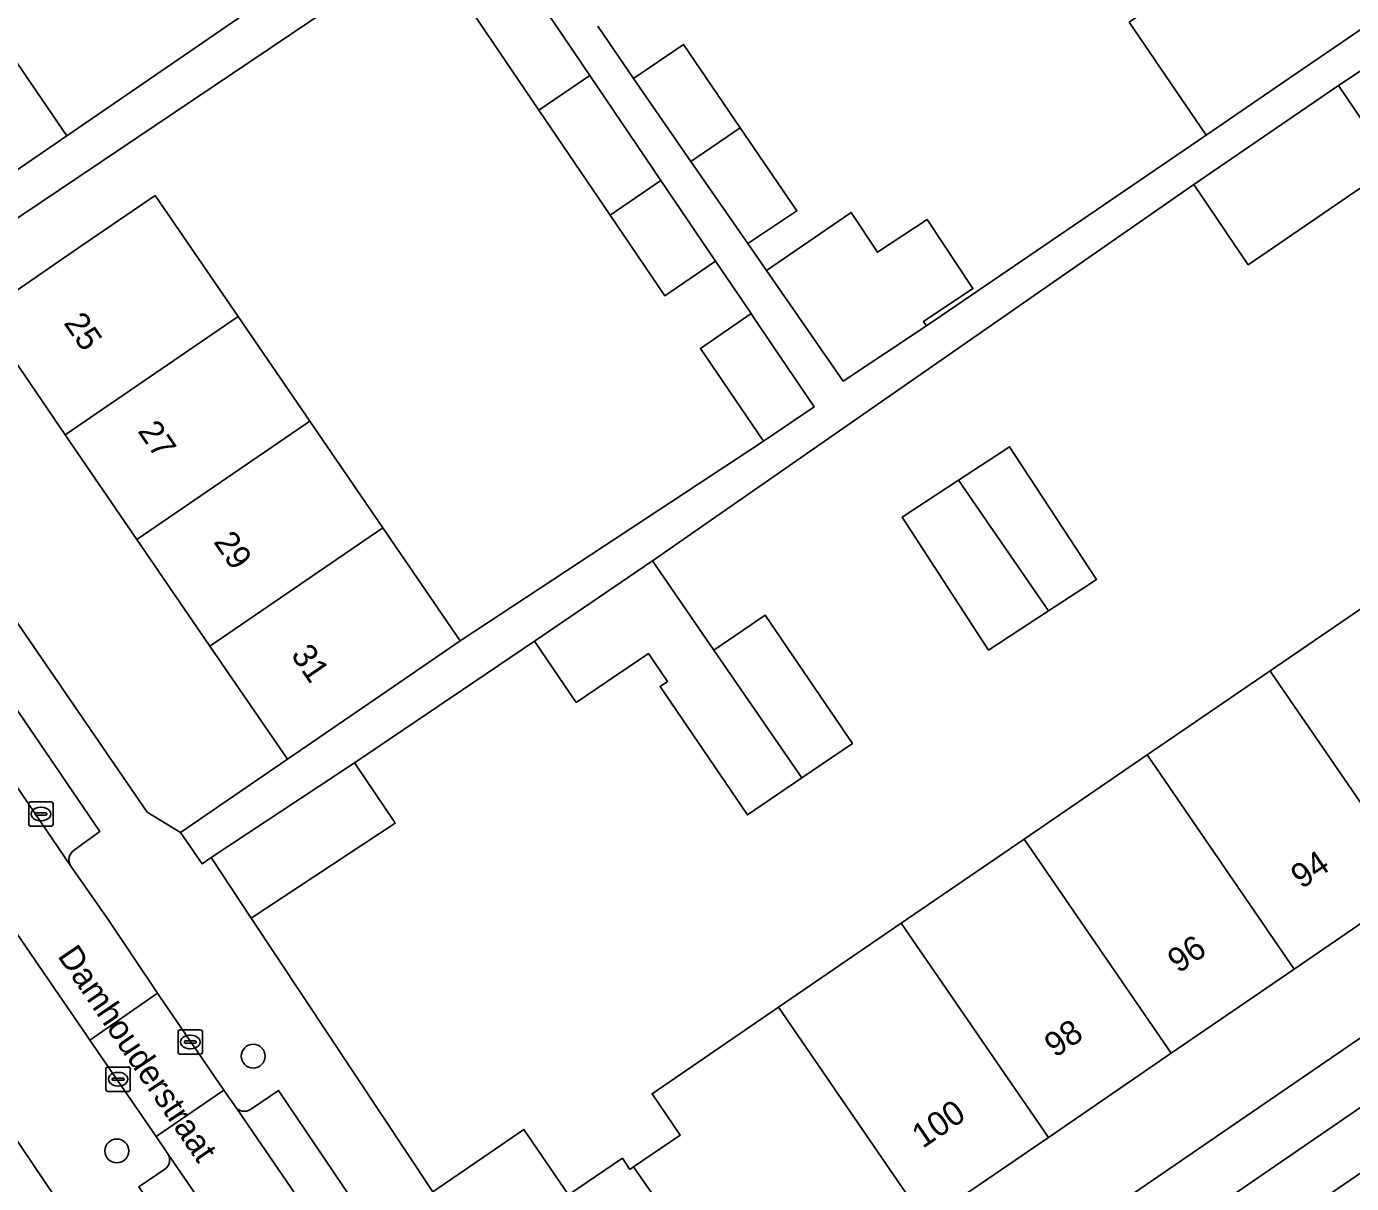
# Model space of a CAD drawing. Extents: x 157445 to 158888, y 383061 to 384688.
# Drawn here: x 158256.9 to 158311.3, y 383464.4 to 383511.9 of the extents above; entities that cross this region are included whole.
import ezdxf

# ---------------------------------------------------------------- set-up
doc = ezdxf.new("R2010")
doc.units = 0
for name, color, linetype in [('IMGEO_Boom', 7, 'Continuous'), ('IMGEO_Erf', 7, 'Continuous'), ('IMGEO_Fietspad_gesloten', 7, 'Continuous'), ('IMGEO_Groenvoorziening', 7, 'Continuous'), ('IMGEO_Haag', 7, 'Continuous'), ('IMGEO_Kolk', 7, 'Continuous'), ('IMGEO_Openbare_ruimte_label', 7, 'Continuous'), ('IMGEO_Pand', 7, 'Continuous'), ('IMGEO_Pand_nummerreeks', 7, 'Continuous'), ('IMGEO_Parkeervlak_open', 7, 'Continuous'), ('IMGEO_Rijbaan_lokaal_open', 7, 'Continuous'), ('IMGEO_Voetpad_open', 7, 'Continuous')]:
    doc.layers.add(name, color=color, linetype=linetype)

msp = doc.modelspace()

# ---------------------------------------------------------------- linework, layer by layer
at = {"layer": 'IMGEO_Boom'}
for centre in [(158266.215, 383469.641), (158260.617, 383465.752)]:
    msp.add_circle(centre, 0.489, dxfattribs=at)
at = {"layer": 'IMGEO_Erf'}
for points in [[(158255.504, 383511.877), (158258.57, 383507.409), (158272.143, 383516.718), (158269.935, 383519.955), (158271.935, 383521.327), (158270.24, 383523.818), (158268.237, 383522.444), (158265.965, 383525.775), (158263.78, 383528.978), (158265.79, 383530.356), (158264.328, 383532.504), (158262.316, 383531.124), (158260.025, 383534.483), (158257.682, 383537.917), (158259.701, 383539.303), (158258.239, 383541.451), (158256.218, 383540.064)], [(158280.356, 383511.905), (158281.822, 383509.753), (158283.875, 383511.156), (158286.203, 383507.734), (158288.526, 383504.322), (158286.513, 383502.989), (158287.278, 383501.886), (158290.757, 383504.263), (158291.839, 383502.631), (158293.87, 383503.977), (158295.752, 383501.14), (158293.72, 383499.793), (158293.847, 383499.602), (158305.332, 383507.439), (158302.171, 383512.064)], [(158313.131, 383511.049), (158310.753, 383509.472), (158312.993, 383506.178), (158307.055, 383502.113), (158304.815, 383505.407), (158282.605, 383489.969), (158285.119, 383486.307), (158287.222, 383487.738), (158290.806, 383482.471), (158288.725, 383481.055), (158286.496, 383479.538), (158282.913, 383484.806), (158283.217, 383485.013), (158282.433, 383486.167), (158279.473, 383484.154), (158277.76, 383486.673), (158270.373, 383481.674), (158270.44, 383481.575), (158271.971, 383479.305), (158272.043, 383479.198), (158266.135, 383475.301), (158273.585, 383464.075), (158275.923, 383465.677), (158277.323, 383466.636), (158279.159, 383463.956), (158281.371, 383465.45), (158281.679, 383464.995), (158281.829, 383465.098), (158283.743, 383466.406), (158282.587, 383468.099), (158287.769, 383471.645), (158292.814, 383475.098), (158297.86, 383478.55), (158302.905, 383482.003), (158307.95, 383485.455), (158312.928, 383488.862)], [(158282.772, 383450.584), (158305.974, 383466.499), (158329.023, 383482.285)], [(158313.983, 383476.667), (158308.939, 383473.214), (158303.893, 383469.76), (158298.849, 383466.306), (158293.804, 383462.853)], [(158264.622, 383454.147), (158253.873, 383470.093), (158253.553, 383469.872), (158255.231, 383467.385), (158249.808, 383463.729), (158248.13, 383466.216), (158219.38, 383446.973)]]:
    msp.add_lwpolyline(points, dxfattribs=at)
for points in [[(158286.652, 383500.11), (158285.192, 383502.264), (158283.11, 383500.837), (158280.867, 383504.146), (158277.943, 383508.46), (158273.296, 383515.317), (158248.726, 383498.787), (158261.869, 383479.658), (158263.225, 383478.825), (158267.616, 383481.822), (158264.437, 383486.465), (158261.443, 383490.837), (158258.5, 383495.134), (158255.168, 383500), (158255.099, 383500.101), (158259.224, 383502.926), (158262.19, 383504.957), (158265.591, 383499.994), (158268.536, 383495.697), (158271.532, 383491.325), (158274.714, 383486.682), (158287.155, 383494.87), (158284.57, 383498.683)], [(158292.852, 383491.761), (158295.167, 383493.275), (158296.695, 383494.275), (158297.258, 383494.644), (158300.821, 383489.201), (158300.258, 383488.832), (158298.85, 383487.91), (158296.395, 383486.304)]]:
    msp.add_lwpolyline(points, close=True, dxfattribs=at)
at = {"layer": 'IMGEO_Fietspad_gesloten'}
for points in [[(158331.917, 383490.135), (158329.43, 383494.808), (158328.479, 383494.41), (158329.05, 383492.375), (158330.382, 383483.462), (158330.407, 383483.209), (158330.414, 383482.887), (158330.392, 383482.565), (158330.341, 383482.247), (158330.262, 383481.934), (158330.156, 383481.63), (158330.022, 383481.336), (158329.863, 383481.056), (158329.679, 383480.791), (158329.473, 383480.543), (158327.184, 383478.425), (158324.124, 383476.02), (158320.807, 383473.754), (158313.544, 383468.837), (158299.555, 383459.239)], [(158300.907, 383457.475), (158314.75, 383466.958), (158322.495, 383472.434), (158327.866, 383476.293)]]:
    msp.add_lwpolyline(points, dxfattribs=at)
at = {"layer": 'IMGEO_Groenvoorziening'}
msp.add_lwpolyline([(158323.083, 383471.615), (158322.495, 383472.434), (158314.75, 383466.958), (158300.907, 383457.475)], dxfattribs=at)
at = {"layer": 'IMGEO_Haag'}
msp.add_lwpolyline([(158323.083, 383471.615), (158322.495, 383472.434), (158314.75, 383466.958), (158300.907, 383457.475)], dxfattribs=at)
at = {"layer": 'IMGEO_Kolk'}
for p, q in [((158257.001, 383479.152), (158257.001, 383480.004)), ((158257.076, 383480.078), (158257.928, 383480.078)), ((158258.002, 383480.004), (158258.002, 383479.152)), ((158257.26, 383479.572), (158257.26, 383479.584)), ((158257.698, 383479.535), (158257.3, 383479.535)), ((158257.303, 383479.621), (158257.701, 383479.621)), ((158257.489, 383479.858), (158257.514, 383479.858)), ((158257.744, 383479.584), (158257.744, 383479.572)), ((158257.928, 383479.078), (158257.076, 383479.078)), ((158257.512, 383479.298), (158257.487, 383479.298)), ((158263.206, 383470.722), (158264.058, 383470.722)), ((158263.131, 383469.796), (158263.131, 383470.648)), ((158263.39, 383470.216), (158263.39, 383470.228)), ((158263.828, 383470.179), (158263.43, 383470.179)), ((158263.433, 383470.265), (158263.831, 383470.265)), ((158263.619, 383470.502), (158263.644, 383470.502)), ((158263.874, 383470.228), (158263.874, 383470.216)), ((158264.132, 383470.648), (158264.132, 383469.796)), ((158264.058, 383469.722), (158263.206, 383469.722)), ((158263.642, 383469.942), (158263.617, 383469.942)), ((158260.17, 383468.27), (158260.17, 383469.122)), ((158260.245, 383469.196), (158261.097, 383469.196)), ((158261.171, 383469.122), (158261.171, 383468.27)), ((158260.429, 383468.69), (158260.429, 383468.702)), ((158260.867, 383468.653), (158260.469, 383468.653)), ((158260.472, 383468.739), (158260.87, 383468.739)), ((158260.658, 383468.976), (158260.683, 383468.976)), ((158260.913, 383468.702), (158260.913, 383468.69)), ((158261.097, 383468.196), (158260.245, 383468.196)), ((158260.681, 383468.416), (158260.656, 383468.416))]:
    msp.add_line(p, q, dxfattribs=at)
for points in [[(158257.001, 383479.152), (158257.001, 383480.004)], [(158257.076, 383480.078), (158257.928, 383480.078)], [(158258.002, 383480.004), (158258.002, 383479.152)], [(158257.928, 383479.078), (158257.076, 383479.078)], [(158263.206, 383470.722), (158264.058, 383470.722)], [(158263.131, 383469.796), (158263.131, 383470.648)], [(158264.132, 383470.648), (158264.132, 383469.796)], [(158264.058, 383469.722), (158263.206, 383469.722)], [(158260.17, 383468.27), (158260.17, 383469.122)], [(158260.245, 383469.196), (158261.097, 383469.196)], [(158261.171, 383469.122), (158261.171, 383468.27)], [(158261.097, 383468.196), (158260.245, 383468.196)]]:
    msp.add_lwpolyline(points, dxfattribs=at)
for centre, radius, start, end in [((158257.078, 383480.002), 0.0765, 91.552, 178.448), ((158257.078, 383480.002), 0.0765, 91.552, 178.448), ((158257.926, 383480.002), 0.0765, 1.552, 88.448), ((158257.926, 383480.002), 0.0765, 1.552, 88.448), ((158257.3, 383479.581), 0.0403, 85.8775, 175.7526), ((158257.297, 383479.571), 0.0366, 178.938, 274.7102), ((158257.701, 383479.578), 0.043, 264.8664, 352.4533), ((158257.705, 383479.583), 0.0386, 1.7309, 96.639), ((158257.078, 383479.154), 0.0765, 181.552, 268.448), ((158257.078, 383479.154), 0.0765, 181.552, 268.448), ((158257.926, 383479.154), 0.0765, 271.552, 358.448), ((158257.926, 383479.154), 0.0765, 271.552, 358.448), ((158263.208, 383470.646), 0.0765, 91.552, 178.448), ((158263.208, 383470.646), 0.0765, 91.552, 178.448), ((158264.056, 383470.646), 0.0765, 1.552, 88.448), ((158264.056, 383470.646), 0.0765, 1.552, 88.448), ((158263.43, 383470.225), 0.0403, 85.8775, 175.7526), ((158263.427, 383470.215), 0.0366, 178.938, 274.7102), ((158263.831, 383470.222), 0.043, 264.8664, 352.4533), ((158263.835, 383470.227), 0.0386, 1.7309, 96.639), ((158263.208, 383469.798), 0.0765, 181.552, 268.448), ((158263.208, 383469.798), 0.0765, 181.552, 268.448), ((158264.056, 383469.798), 0.0765, 271.552, 358.448), ((158264.056, 383469.798), 0.0765, 271.552, 358.448), ((158260.247, 383469.12), 0.0765, 91.552, 178.448), ((158260.247, 383469.12), 0.0765, 91.552, 178.448), ((158261.095, 383469.12), 0.0765, 1.552, 88.448), ((158261.095, 383469.12), 0.0765, 1.552, 88.448), ((158260.469, 383468.699), 0.0403, 85.8775, 175.7526), ((158260.466, 383468.689), 0.0366, 178.938, 274.7102), ((158260.87, 383468.696), 0.043, 264.8664, 352.4533), ((158260.874, 383468.701), 0.0386, 1.7309, 96.639), ((158260.247, 383468.272), 0.0765, 181.552, 268.448), ((158260.247, 383468.272), 0.0765, 181.552, 268.448), ((158261.095, 383468.272), 0.0765, 271.552, 358.448), ((158261.095, 383468.272), 0.0765, 271.552, 358.448)]:
    msp.add_arc(centre, radius, start, end, dxfattribs=at)
for centre, major_axis, ratio, start_param, end_param in [((158257.488, 383479.578), (-0.387, 0.002), 0.722429, 4.712389, 7.853982), ((158257.513, 383479.578), (-0.39, 0.002), 0.717154, 1.570796, 4.712389), ((158263.618, 383470.222), (-0.387, 0.002), 0.722429, 4.712389, 7.853982), ((158263.643, 383470.222), (-0.39, 0.002), 0.717154, 1.570796, 4.712389), ((158260.657, 383468.696), (-0.387, 0.002), 0.722429, 4.712389, 7.853982), ((158260.682, 383468.696), (-0.39, 0.002), 0.717154, 1.570796, 4.712389)]:
    msp.add_ellipse(centre, major_axis=major_axis, ratio=ratio, start_param=start_param, end_param=end_param, dxfattribs=at)
at = {"layer": 'IMGEO_Pand'}
for points in [[(158273.296, 383515.317), (158277.943, 383508.46), (158280.026, 383509.887), (158275.386, 383516.733)], [(158302.171, 383512.064), (158305.332, 383507.439), (158308.201, 383509.4), (158312.329, 383512.22), (158309.168, 383516.846)], [(158248.494, 383507.068), (158251.561, 383502.599), (158255.684, 383505.429), (158258.57, 383507.409), (158255.504, 383511.877)], [(158281.822, 383509.753), (158284.181, 383506.351), (158286.203, 383507.734), (158283.875, 383511.156)], [(158280.026, 383509.887), (158277.943, 383508.46), (158280.867, 383504.146), (158282.95, 383505.573)], [(158304.815, 383505.407), (158307.055, 383502.113), (158312.993, 383506.178), (158310.753, 383509.472)], [(158286.203, 383507.734), (158284.181, 383506.351), (158286.513, 383502.989), (158288.526, 383504.322)], [(158282.95, 383505.573), (158280.867, 383504.146), (158283.11, 383500.837), (158285.192, 383502.264)], [(158265.591, 383499.994), (158262.19, 383504.957), (158259.224, 383502.926), (158255.099, 383500.101), (158255.168, 383500), (158258.5, 383495.134)], [(158290.757, 383504.263), (158287.278, 383501.886), (158290.432, 383497.339), (158293.847, 383499.602), (158293.72, 383499.793), (158295.752, 383501.14), (158293.87, 383503.977), (158291.839, 383502.631)], [(158286.766, 383499.942), (158286.652, 383500.11), (158284.57, 383498.683), (158287.155, 383494.87), (158289.243, 383496.286)], [(158261.443, 383490.837), (158268.536, 383495.697), (158265.591, 383499.994), (158258.5, 383495.134)], [(158261.443, 383490.837), (158264.437, 383486.465), (158271.532, 383491.325), (158268.536, 383495.697)], [(158296.695, 383494.275), (158295.167, 383493.275), (158298.85, 383487.91), (158300.258, 383488.832), (158300.821, 383489.201), (158297.258, 383494.644)], [(158295.167, 383493.275), (158292.852, 383491.761), (158296.395, 383486.304), (158298.85, 383487.91)], [(158271.532, 383491.325), (158264.437, 383486.465), (158267.616, 383481.822), (158271.742, 383484.647), (158274.714, 383486.682)], [(158285.119, 383486.307), (158282.605, 383489.969), (158277.76, 383486.673), (158279.473, 383484.154), (158282.433, 383486.167), (158283.217, 383485.013), (158282.913, 383484.806), (158286.496, 383479.538), (158288.725, 383481.055)], [(158318.38, 383485.564), (158316.266, 383488.636), (158316.159, 383488.563), (158315.684, 383488.238), (158314.096, 383487.153), (158312.928, 383488.862), (158307.95, 383485.455), (158308.054, 383485.304), (158313.983, 383476.667), (158318.94, 383480.06), (158316.196, 383484.066), (158317.933, 383485.257), (158318.282, 383485.496)], [(158288.725, 383481.055), (158290.806, 383482.471), (158287.222, 383487.738), (158285.119, 383486.307)], [(158302.905, 383482.003), (158302.97, 383481.908), (158308.939, 383473.214), (158313.983, 383476.667), (158308.054, 383485.304), (158307.95, 383485.455)], [(158270.44, 383481.575), (158270.373, 383481.674), (158264.491, 383477.795), (158266.135, 383475.301), (158272.043, 383479.198), (158271.971, 383479.305)], [(158297.86, 383478.55), (158303.893, 383469.76), (158308.939, 383473.214), (158302.97, 383481.908), (158302.905, 383482.003)], [(158292.814, 383475.098), (158298.849, 383466.306), (158303.893, 383469.76), (158297.86, 383478.55)], [(158287.769, 383471.645), (158293.804, 383462.853), (158298.849, 383466.306), (158292.814, 383475.098)], [(158287.769, 383471.645), (158282.587, 383468.099), (158283.743, 383466.406), (158281.829, 383465.098), (158283.951, 383462.04), (158285.848, 383463.322), (158288.586, 383459.281), (158293.804, 383462.853)], [(158283.951, 383462.04), (158281.829, 383465.098), (158281.679, 383464.995), (158281.371, 383465.45), (158279.159, 383463.956), (158277.323, 383466.636), (158275.923, 383465.677), (158273.585, 383464.075), (158275.404, 383461.42), (158279.13, 383455.982), (158285.046, 383460.04), (158283.776, 383461.922)]]:
    msp.add_lwpolyline(points, close=True, dxfattribs=at)
at = {"layer": 'IMGEO_Parkeervlak_open'}
for points in [[(158258.873, 383478.106), (158259.918, 383478.856), (158249.433, 383494.23), (158248.398, 383493.528)], [(158247.722, 383493.631), (158258.728, 383477.438)], [(158270.624, 383461.51), (158271.432, 383462.047), (158267.248, 383468.234), (158266.18, 383467.513)], [(158265.526, 383467.504), (158276.3, 383451.789)], [(158273.468, 383449.96), (158262.733, 383465.598)], [(158262.589, 383465.002), (158261.525, 383464.274), (158265.409, 383458.559), (158266.205, 383459.113)]]:
    msp.add_lwpolyline(points, dxfattribs=at)
for centre, radius, start, end in [((158259.141, 383477.698), 0.488, 123.2725, 212.2336), ((158265.848, 383467.857), 0.478, 227.5779, 313.9989), ((158262.32, 383465.382), 0.466, 305.2253, 27.6087)]:
    msp.add_arc(centre, radius, start, end, dxfattribs=at)
at = {"layer": 'IMGEO_Rijbaan_lokaal_open'}
for points in [[(158255.919, 383475.538), (158257.256, 383473.597), (158259.373, 383470.5), (158259.507, 383470.303), (158262.287, 383472.225), (158260.287, 383475.203), (158258.728, 383477.438), (158247.722, 383493.631), (158245.53, 383496.782), (158244.094, 383498.921), (158234.782, 383512.562), (158234.536, 383512.916), (158231.722, 383510.909), (158231.812, 383510.778), (158231.874, 383510.687), (158241.2, 383497.039), (158242.783, 383494.759)], [(158262.372, 383472.098), (158262.287, 383472.225), (158259.507, 383470.303), (158262.238, 383466.339), (158265.006, 383468.252)], [(158275.722, 383446.662), (158278.532, 383448.573), (158276.3, 383451.789), (158265.526, 383467.504), (158265.006, 383468.252), (158262.238, 383466.339), (158262.733, 383465.598), (158273.468, 383449.96)]]:
    msp.add_lwpolyline(points, close=True, dxfattribs=at)
at = {"layer": 'IMGEO_Voetpad_open'}
for points in [[(158188.531, 383573.926), (158185.481, 383578.308), (158185.149, 383578.774), (158182.051, 383576.472), (158185.974, 383570.689), (158197.887, 383553.4), (158199.816, 383550.634), (158200.694, 383549.375), (158201.824, 383547.755), (158202.728, 383546.459), (158238.846, 383493.685), (158239.489, 383492.745), (158253.494, 383472.281), (158252.756, 383471.75), (158253.873, 383470.093), (158264.622, 383454.147), (158268.319, 383448.776), (158272.122, 383443.31), (158276.032, 383446.18), (158275.722, 383446.662), (158273.468, 383449.96)], [(158276.3, 383451.789), (158278.532, 383448.573), (158278.889, 383448.114), (158282.772, 383450.584), (158279.13, 383455.982), (158275.404, 383461.42), (158273.585, 383464.075), (158266.135, 383475.301), (158264.491, 383477.795), (158264.125, 383477.532), (158263.225, 383478.825), (158261.869, 383479.658), (158248.726, 383498.787), (158247.855, 383500.055), (158210.918, 383553.818)], [(158255.88, 383544.918), (158258.239, 383541.451), (158259.701, 383539.303), (158262.041, 383535.865), (158264.328, 383532.504), (158265.79, 383530.356), (158267.971, 383527.152), (158270.24, 383523.818), (158271.935, 383521.327), (158274.145, 383518.081), (158272.143, 383516.718), (158258.57, 383507.409), (158255.684, 383505.429)], [(158248.726, 383498.787), (158273.296, 383515.317), (158275.386, 383516.733), (158280.026, 383509.887), (158282.95, 383505.573), (158285.192, 383502.264), (158286.652, 383500.11), (158286.766, 383499.942), (158289.243, 383496.286), (158287.155, 383494.87), (158274.714, 383486.682), (158271.742, 383484.647), (158267.616, 383481.822), (158263.225, 383478.825), (158264.125, 383477.532), (158264.491, 383477.795), (158270.373, 383481.674), (158277.76, 383486.673), (158282.605, 383489.969), (158304.815, 383505.407), (158310.753, 383509.472), (158313.131, 383511.049)], [(158312.329, 383512.22), (158308.201, 383509.4), (158305.332, 383507.439), (158293.847, 383499.602), (158290.432, 383497.339), (158287.278, 383501.886), (158286.513, 383502.989), (158284.181, 383506.351), (158281.822, 383509.753), (158280.356, 383511.905)], [(158248.398, 383493.528), (158249.433, 383494.23), (158259.918, 383478.856), (158258.873, 383478.106)], [(158299.555, 383459.239), (158313.544, 383468.837), (158320.807, 383473.754), (158324.124, 383476.02), (158327.184, 383478.425), (158329.473, 383480.543), (158329.679, 383480.791), (158329.863, 383481.056), (158330.022, 383481.336), (158330.156, 383481.63), (158330.262, 383481.934), (158330.341, 383482.247), (158330.392, 383482.565), (158330.414, 383482.887), (158330.407, 383483.209), (158329.023, 383482.285), (158305.974, 383466.499), (158282.772, 383450.584)], [(158258.728, 383477.438), (158260.287, 383475.203), (158262.287, 383472.225), (158262.372, 383472.098), (158265.006, 383468.252), (158265.526, 383467.504)], [(158262.733, 383465.598), (158262.238, 383466.339), (158259.507, 383470.303), (158259.373, 383470.5), (158257.256, 383473.597), (158255.919, 383475.538)], [(158266.18, 383467.513), (158267.248, 383468.234), (158271.432, 383462.047), (158270.624, 383461.51)], [(158266.205, 383459.113), (158265.409, 383458.559), (158261.525, 383464.274), (158262.589, 383465.002)]]:
    msp.add_lwpolyline(points, dxfattribs=at)
for centre, radius, start, end in [((158259.141, 383477.698), 0.488, 123.2725, 212.2336), ((158265.848, 383467.857), 0.478, 227.5779, 313.9989), ((158262.32, 383465.382), 0.466, 305.2253, 27.6087)]:
    msp.add_arc(centre, radius, start, end, dxfattribs=at)

# ---------------------------------------------------------------- texts
at = {"layer": 'IMGEO_Openbare_ruimte_label'}
msp.add_text('Damhouderstraat', height=1, rotation=304.1986, dxfattribs=at).set_placement((158258.159, 383473.752))
at = {"layer": 'IMGEO_Pand_nummerreeks'}
for s, rotation, p in [('25', 304.4002, (158258.412, 383499.724)), ('27', 304.4024, (158261.448, 383495.289)), ('29', 304.4024, (158264.56, 383490.744)), ('31', 304.4024, (158267.736, 383486.107)), ('94', 34.3938, (158309.246, 383476.478)), ('96', 34.3938, (158304.187, 383473.015)), ('98', 34.3938, (158299.13, 383469.554)), ('100', 34.3938, (158293.692, 383465.831))]:
    msp.add_text(s, height=1, rotation=rotation, dxfattribs=at).set_placement(p)

doc.saveas('drawing.dxf')
